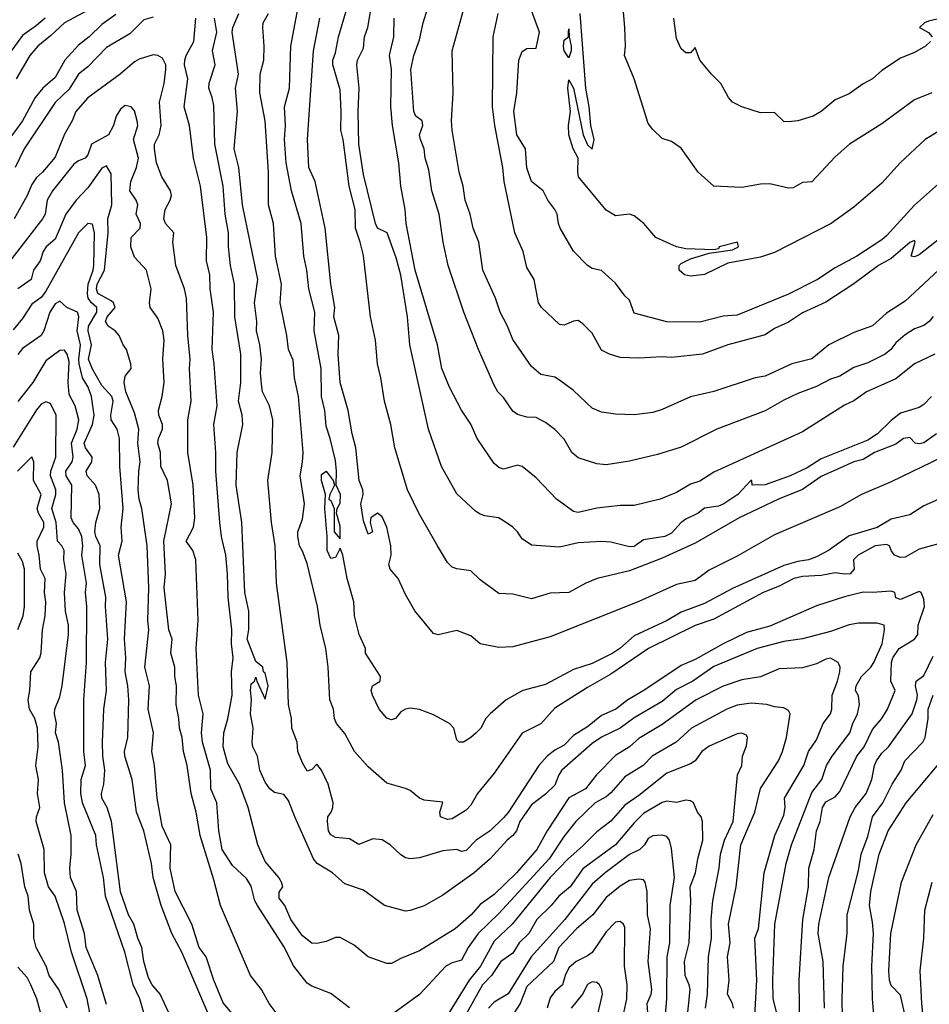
# Model space of a CAD drawing. Header units: metres. Extents: x -46681 to -43747, y -240911 to -237677.
# Tile 436 of 656: x -44839 to -44742, y -239670 to -239564. Entities that reach past the tile are written whole.
import ezdxf

# ---------------------------------------------------------------- set-up
doc = ezdxf.new("R2010")
doc.units = ezdxf.units.M
doc.layers.add('CONTOUR_INDEX', color=1, linetype='Continuous')
doc.layers.add('CONTOUR_INTER', color=3, linetype='Continuous')

msp = doc.modelspace()

# ---------------------------------------------------------------- linework, layer by layer
at = {"layer": 'CONTOUR_INDEX'}
for points, elevation in [([(-44741.25, -239608.52), (-44742.6, -239609.5), (-44743.1, -239609.61), (-44743.55, -239609.52), (-44744.1, -239608.94), (-44744.8, -239609.02), (-44745.6, -239609.64), (-44747.88, -239610.52), (-44749.1, -239611.28), (-44750.1, -239611.52), (-44753.6, -239613.09), (-44755.6, -239614.5), (-44758.18, -239615.52), (-44762.37, -239617.52), (-44767.1, -239620.25), (-44770.6, -239621.84), (-44774.1, -239623.2), (-44777.57, -239624.02), (-44778.78, -239624.52), (-44780.6, -239625.51), (-44782.6, -239625.59), (-44784.6, -239626.19), (-44786.6, -239625.69), (-44788.1, -239625.62), (-44790.1, -239624.16), (-44791.1, -239623.19), (-44792.6, -239622.99), (-44793.1, -239622.8), (-44793.6, -239622.31), (-44794.67, -239620.52), (-44796.67, -239617.02), (-44797.89, -239614.52), (-44799.23, -239610.02), (-44799.65, -239607.52), (-44800.35, -239605.02), (-44800.73, -239602.52), (-44801.1, -239601.02), (-44801.32, -239598.52), (-44801.83, -239596.02), (-44802.6, -239589.45), (-44802.93, -239588.02), (-44803.44, -239586.52), (-44803.48, -239584.52), (-44804.12, -239582.02), (-44804.75, -239577.02), (-44805.03, -239576.02), (-44804.96, -239574.02), (-44805.1, -239571.72), (-44805.87, -239569.02), (-44805.86, -239568.52), (-44805.6, -239567.76), (-44805.26, -239566.02), (-44804.36, -239563.02)], 95), ([(-44829.1, -239563.66), (-44830.6, -239564.7), (-44831.96, -239566.02), (-44833.1, -239566.92), (-44834.54, -239568.52), (-44835.6, -239570.38), (-44836.92, -239571.52), (-44837.74, -239572.52), (-44839.1, -239575.01), (-44842.77, -239580.02)], 90), ([(-44758.1, -239671.53), (-44758.72, -239669.02), (-44758.76, -239667.02), (-44758.56, -239661.02), (-44757.34, -239654.52), (-44756.77, -239652.52), (-44754.6, -239646.92), (-44753.54, -239645.52), (-44753.01, -239644.02), (-44752.42, -239643.02), (-44750.53, -239640.52), (-44750.2, -239639.52), (-44749.69, -239638.52), (-44749.48, -239637.52), (-44749.6, -239636.58), (-44749.91, -239636.02), (-44749.86, -239635.52), (-44749.28, -239634.52), (-44748.29, -239633.52), (-44747.96, -239633.02), (-44747.07, -239631.02), (-44746.81, -239629.52), (-44746.87, -239629.02), (-44747.6, -239628.79), (-44749.6, -239628.81), (-44750.6, -239628.96), (-44752.6, -239629.69), (-44755.6, -239630.47), (-44757.6, -239630.75), (-44760.44, -239631.52), (-44765.1, -239633.42), (-44767.34, -239635.02), (-44769.1, -239635.91), (-44770.6, -239637.18), (-44773.6, -239638.93), (-44775.11, -239640.02), (-44777.1, -239641.01), (-44778.1, -239641.69), (-44781.37, -239644.52), (-44781.69, -239645.02), (-44782.1, -239646.13), (-44783.1, -239647.09), (-44784.6, -239648.25), (-44785.86, -239650.02), (-44786.22, -239651.02), (-44786.59, -239651.52), (-44787.21, -239652.02), (-44789.03, -239654.02), (-44790.73, -239655.52), (-44794.1, -239657.93), (-44796.1, -239659.07), (-44797.6, -239659.56), (-44798.1, -239659.61), (-44800.34, -239659.02), (-44802.6, -239657.38), (-44804.6, -239656.69), (-44805.89, -239655.52), (-44807.53, -239654.52), (-44807.93, -239654.02), (-44809.94, -239649.52), (-44810.6, -239647.78), (-44811.1, -239647.13), (-44812.1, -239646.92), (-44812.6, -239646.53), (-44813.1, -239645.81), (-44813.69, -239644.52), (-44813.95, -239643.02), (-44814.43, -239642.02), (-44814.52, -239641.52), (-44814.38, -239640.02), (-44814.69, -239638.52), (-44814.56, -239637.02), (-44814.7, -239636.02), (-44814.6, -239635.3), (-44814.24, -239635.02), (-44814.1, -239634.59), (-44814.02, -239635.02), (-44813.1, -239636.92), (-44812.8, -239635.52), (-44813.1, -239634.14), (-44813.3, -239634.02), (-44813.38, -239633.52), (-44814.1, -239632.9), (-44815.05, -239630.52), (-44814.86, -239629.52), (-44814.85, -239627.52), (-44815.3, -239625.52), (-44815.62, -239618.02), (-44816.23, -239614.02), (-44816.12, -239610.52), (-44815.5, -239607.52), (-44815.56, -239606.52), (-44815.95, -239605.02), (-44815.71, -239603.02), (-44815.73, -239600.02), (-44816.37, -239596.02), (-44816.4, -239592.52), (-44816.82, -239590.52), (-44817.03, -239588.52), (-44817.04, -239587.02), (-44817.41, -239585.02), (-44817.6, -239582.02), (-44818.51, -239577.52), (-44818.6, -239573.4), (-44818.77, -239572.52), (-44819.15, -239571.52), (-44819.1, -239571), (-44818.46, -239569.02), (-44818.75, -239567.52), (-44818.3, -239565.52), (-44818.52, -239564.02)], 90), ([(-44740.75, -239587.52), (-44743.1, -239589.37), (-44743.6, -239589.59), (-44743.98, -239589.52), (-44743.53, -239588.02), (-44743.6, -239587.83), (-44744.1, -239588.04), (-44746.1, -239589.75), (-44747.47, -239590.52), (-44750.1, -239592.48), (-44753.1, -239594.44), (-44755.6, -239595.58), (-44757.1, -239596.57), (-44758.6, -239597.27), (-44759.6, -239597.94), (-44763.6, -239599.01), (-44766.31, -239600.02), (-44769.6, -239600.35), (-44770.6, -239600.28), (-44773.1, -239600.43), (-44775.1, -239600.35), (-44776.25, -239600.02), (-44777.1, -239599.57), (-44778.1, -239597.77), (-44779.1, -239596.74), (-44779.6, -239596.41), (-44780.1, -239596.47), (-44781.1, -239596.89), (-44781.6, -239596.81), (-44783.52, -239595.02), (-44783.84, -239594.52), (-44784.33, -239592.02), (-44785.1, -239590.72), (-44785.51, -239589.02), (-44786.37, -239587.02), (-44787.53, -239581.52), (-44787.67, -239580.02), (-44788.53, -239575.52), (-44788.77, -239573.52), (-44788.7, -239566.02), (-44788.16, -239563.52)], 100), ([(-44819.25, -239670.52), (-44822.02, -239664.02), (-44823.11, -239662.02), (-44824.26, -239659.02), (-44825.1, -239656.02), (-44825.29, -239654.52), (-44826.09, -239651.02), (-44826.9, -239649.02), (-44827.36, -239645.52), (-44828.12, -239643.02), (-44828.16, -239642.52), (-44827.82, -239641.02), (-44827.7, -239637.02), (-44827.8, -239635.52), (-44828.11, -239634.02), (-44828.01, -239632.52), (-44828.17, -239630.52), (-44827.95, -239626.52), (-44828.83, -239621.52), (-44828.41, -239620.02), (-44828.54, -239618.52), (-44828.3, -239616.52), (-44828.67, -239612.02), (-44828.71, -239609.02), (-44828.96, -239608.02), (-44829.58, -239607.02), (-44829.64, -239606.52), (-44829.37, -239605.02), (-44829.54, -239604.52), (-44830.6, -239603.37), (-44831.6, -239601.61), (-44832.02, -239600.52), (-44831.71, -239599.02), (-44832.05, -239597.52), (-44832.04, -239597.02), (-44831.13, -239595.52), (-44831.12, -239595.02), (-44831.71, -239594.52), (-44832.07, -239594.02), (-44832.14, -239593.52), (-44832.06, -239592.52), (-44831.51, -239591.02), (-44831.46, -239590.52), (-44831.39, -239587.02), (-44831.6, -239586.08), (-44832.1, -239586), (-44833.1, -239587.03), (-44836.6, -239593.25), (-44837.1, -239593.92), (-44838.1, -239594.65), (-44839.1, -239596.18), (-44840.1, -239597.38)], 85), ([(-44839.6, -239629.48), (-44839, -239628.02), (-44838.86, -239627.02), (-44838.86, -239623.02), (-44839.1, -239622.18), (-44839.6, -239621.32)], 80), ([(-44744.69, -239670.52), (-44745.1, -239668.62), (-44746.1, -239667.58), (-44746.27, -239667.02), (-44746.36, -239666.02), (-44746.14, -239662.02), (-44744.98, -239656.52), (-44743.43, -239652.52), (-44741.6, -239649.29)], 95), ([(-44770.34, -239671.52), (-44770.1, -239669.02), (-44770.07, -239664.52), (-44769.79, -239663.02), (-44769.76, -239659.02), (-44769.29, -239656.02), (-44769.6, -239652.92), (-44769.83, -239652.02), (-44770.1, -239651.65), (-44770.6, -239651.48), (-44771.6, -239651.58), (-44772.1, -239651.84), (-44772.5, -239652.52), (-44773.02, -239653.02), (-44774.1, -239653.56), (-44776.73, -239655.52), (-44778.1, -239656.72), (-44781.05, -239660.52), (-44784.63, -239664.52), (-44787.1, -239668.49), (-44788.6, -239669.36), (-44789.2, -239670.02)], 85), ([(-44834.29, -239670.02), (-44835.21, -239668.02), (-44836.23, -239666.52), (-44836.54, -239665.52), (-44837.61, -239663.52), (-44837.89, -239662.52), (-44837.88, -239661.02), (-44838.33, -239659.52), (-44838.48, -239658.02), (-44838.84, -239657.02), (-44839.24, -239654.52), (-44839.54, -239653.52)], 80)]:
    msp.add_lwpolyline(points, dxfattribs=dict(at, elevation=elevation))
at = {"layer": 'CONTOUR_INTER'}
for points, elevation in [([(-44740.1, -239615.14), (-44742.6, -239616.23), (-44744.1, -239617.21), (-44746.1, -239617.65), (-44747.6, -239618.54), (-44750.6, -239619.46), (-44752.81, -239621.02), (-44754.1, -239621.71), (-44754.95, -239622.02), (-44756.1, -239622.2), (-44757.6, -239622.64), (-44763.1, -239625.07), (-44766.1, -239626.68), (-44768.6, -239627.62), (-44770.09, -239628.52), (-44773.6, -239630.14), (-44775.14, -239631.52), (-44775.88, -239632.02), (-44778.1, -239633.1), (-44780.1, -239633.74), (-44783.1, -239635.35), (-44785.54, -239636.02), (-44787.31, -239637.02), (-44789.03, -239638.52), (-44789.49, -239639.02), (-44790.04, -239640.02), (-44790.52, -239640.52), (-44791.1, -239641.04), (-44791.89, -239641.52), (-44792.33, -239641.52), (-44792.6, -239641.27), (-44792.91, -239640.02), (-44793.38, -239639.52), (-44795.1, -239638.62), (-44796.6, -239638.05), (-44797.6, -239637.89), (-44798.1, -239637.99), (-44798.6, -239638.29), (-44799.15, -239639.02), (-44799.6, -239639.16), (-44800.1, -239638.97), (-44800.91, -239638.02), (-44801.63, -239636.52), (-44801.76, -239636.02), (-44801.64, -239635.52), (-44800.8, -239635.02), (-44800.77, -239634.52), (-44802.38, -239632.02), (-44802.38, -239631.52), (-44803.05, -239630.02), (-44803.54, -239628.02), (-44803.61, -239626.52), (-44804.32, -239624.02), (-44804.8, -239621.52), (-44805.1, -239620.77), (-44805.6, -239621.76), (-44806.1, -239621.89), (-44806.49, -239621.02), (-44806.48, -239619.52), (-44806.74, -239616.52), (-44806.65, -239615.02), (-44807.09, -239613.52), (-44807.1, -239612.89), (-44806.6, -239612.54), (-44805.82, -239613.52), (-44805.7, -239614.02), (-44806.2, -239615.02), (-44806.3, -239615.52), (-44806.1, -239615.68), (-44805.72, -239616.52), (-44805.73, -239619.02), (-44805.1, -239619.78), (-44805.1, -239618.42), (-44805.47, -239617.02), (-44805.42, -239616.52), (-44805.1, -239615.95), (-44805.06, -239615.02), (-44805.51, -239614.02), (-44805.46, -239612.52), (-44805.6, -239611.39), (-44806.16, -239609.02), (-44806.6, -239607.71), (-44806.73, -239606.02), (-44807.08, -239604.52), (-44807.13, -239601.52), (-44807.88, -239597.52), (-44807.81, -239595.52), (-44808.45, -239593.02), (-44808.67, -239591.02), (-44808.99, -239589.52), (-44809.27, -239586.02), (-44810.28, -239582.52), (-44810.85, -239579.52), (-44811.04, -239577.02), (-44810.93, -239575.52), (-44811.05, -239573.52), (-44810.52, -239571.52), (-44810.36, -239567.02), (-44809.1, -239560.37)], 93), ([(-44741.77, -239604.52), (-44742.6, -239605.39), (-44743.1, -239605.7), (-44745.1, -239606.32), (-44746.1, -239607.09), (-44747.57, -239608.52), (-44748.6, -239609.21), (-44753.6, -239611.22), (-44755.1, -239612.16), (-44756.91, -239613.02), (-44759.6, -239614), (-44761, -239614.02), (-44761.01, -239613.52), (-44761.12, -239613.52), (-44762.53, -239615.02), (-44764.03, -239616.02), (-44764.6, -239616.29), (-44766.1, -239616.47), (-44766.76, -239617.02), (-44768.1, -239617.65), (-44768.6, -239618.01), (-44769.6, -239619.17), (-44770.33, -239619.52), (-44772.6, -239619.88), (-44773.6, -239620.59), (-44774.1, -239620.62), (-44776.1, -239620.14), (-44777.1, -239620.06), (-44779.6, -239620.2), (-44781.6, -239620.65), (-44784.6, -239620.46), (-44785.6, -239619.77), (-44786.1, -239619.02), (-44786.6, -239618.53), (-44787.6, -239617.83), (-44788.15, -239617.52), (-44789.6, -239617.32), (-44790.1, -239617.14), (-44790.6, -239616.81), (-44792.6, -239614.95), (-44794.23, -239612.02), (-44795.63, -239608.02), (-44797.62, -239599.02), (-44797.88, -239596.02), (-44798.6, -239591.53), (-44799.1, -239589.69), (-44800.04, -239587.02), (-44801.1, -239586.5), (-44801.31, -239586.02), (-44802.6, -239580.77), (-44803.08, -239577.52), (-44803.15, -239574.02), (-44803.05, -239571.52), (-44803.31, -239569.02), (-44803.24, -239568.52), (-44802.6, -239567.23), (-44802.48, -239566.02), (-44802.13, -239565.02), (-44801.64, -239562.02)], 96), ([(-44739.1, -239580.06), (-44743.6, -239584.04), (-44746.6, -239587.35), (-44747.1, -239587.75), (-44749.77, -239589.52), (-44752.1, -239590.75), (-44754, -239592.02), (-44757.1, -239593.59), (-44762.6, -239595.83), (-44764.1, -239595.92), (-44766.6, -239596.59), (-44770.1, -239596.55), (-44773.6, -239595.62), (-44774.1, -239594.22), (-44774.6, -239593.75), (-44775.6, -239592.42), (-44777.1, -239591.04), (-44778.1, -239590.82), (-44778.6, -239590.51), (-44780.1, -239588.97), (-44781.53, -239586.52), (-44781.73, -239586.02), (-44781.85, -239585.02), (-44782.11, -239584.52), (-44782.84, -239583.52), (-44783.37, -239582.52), (-44784.6, -239581.51), (-44785.1, -239580.06), (-44785.25, -239578.02), (-44786.18, -239576.52), (-44786.48, -239574.02), (-44786.19, -239572.02), (-44785.95, -239568.52), (-44785.6, -239567.62), (-44785.1, -239567.3), (-44784.1, -239567.26), (-44783.73, -239565.52), (-44785.04, -239562.02)], 101), ([(-44741.76, -239572.02), (-44743.6, -239572.79), (-44747.1, -239575.35), (-44750.55, -239577.52), (-44752.1, -239578.87), (-44754.6, -239581.57), (-44755.6, -239581.63), (-44756.6, -239582.18), (-44757.1, -239582.24), (-44759.1, -239581.77), (-44760.1, -239581.81), (-44762.1, -239582.17), (-44765.1, -239582.02), (-44766.76, -239580.52), (-44768.6, -239577.96), (-44769.6, -239577.24), (-44770.6, -239576.92), (-44771.6, -239575.96), (-44772.1, -239575.3), (-44773.61, -239570.52), (-44774.65, -239568.02), (-44774.53, -239567.02), (-44774.6, -239565.02), (-44774.86, -239562.02)], 103), ([(-44831.6, -239562.94), (-44834.6, -239564.52), (-44836.1, -239565.94), (-44837.46, -239567.02), (-44838.3, -239568.02), (-44839.76, -239570.52)], 91), ([(-44741.6, -239595.97), (-44742.02, -239596.52), (-44742.6, -239596.92), (-44743.6, -239597.29), (-44744.6, -239597.94), (-44745.6, -239598.78), (-44746.14, -239599.52), (-44746.74, -239600.02), (-44748.6, -239600.93), (-44750.1, -239601.43), (-44751.6, -239602.36), (-44752.6, -239602.67), (-44754.1, -239603.47), (-44756.1, -239604.2), (-44757.6, -239604.91), (-44759.6, -239606.08), (-44764.77, -239608.02), (-44768.6, -239609.94), (-44771.1, -239610.74), (-44774.1, -239611.46), (-44776.6, -239611.84), (-44777.6, -239611.74), (-44779.6, -239611.11), (-44780.28, -239610.52), (-44781.1, -239609.09), (-44782.1, -239608.06), (-44783.1, -239607.31), (-44784.1, -239606.77), (-44785.1, -239606.73), (-44786.1, -239606.46), (-44786.6, -239606.11), (-44787.6, -239604.65), (-44788.19, -239604.02), (-44788.6, -239603.33), (-44790.27, -239599.52), (-44791.84, -239595.52), (-44793.52, -239590.52), (-44794.05, -239588.02), (-44794.49, -239585.02), (-44795.27, -239582.52), (-44795.6, -239580.27), (-44795.97, -239579.02), (-44796.1, -239578.02), (-44796.49, -239577.02), (-44796.58, -239576.52), (-44796.25, -239575.52), (-44796.31, -239575.02), (-44797, -239574.52), (-44797.2, -239574.02), (-44797.53, -239569.52), (-44797.21, -239568.02), (-44796.6, -239566.35), (-44796.2, -239564.52), (-44795.72, -239563.02)], 98), ([(-44740.5, -239590.52), (-44744.6, -239594.32), (-44746.6, -239595.62), (-44748.1, -239596.98), (-44750.1, -239597.67), (-44752.77, -239599.02), (-44754.6, -239600.5), (-44756.72, -239601.02), (-44759.6, -239602.35), (-44760.65, -239602.52), (-44765.1, -239604.01), (-44767.6, -239604.57), (-44770.6, -239605.94), (-44771.6, -239606.26), (-44773.6, -239606.51), (-44775.6, -239606.44), (-44777.1, -239606.22), (-44778.1, -239605.78), (-44780.1, -239603.9), (-44781.6, -239602.77), (-44782.1, -239602.47), (-44783.6, -239602.19), (-44784.6, -239601.33), (-44786.6, -239598.42), (-44787.16, -239597.02), (-44787.95, -239595.52), (-44788.44, -239594.02), (-44789.82, -239591.02), (-44790.23, -239588.02), (-44790.85, -239586.52), (-44791.18, -239585.02), (-44791.71, -239583.52), (-44791.93, -239582.02), (-44792.35, -239580.52), (-44793.11, -239576.02), (-44793.17, -239575.02), (-44793, -239572.02), (-44793.08, -239567.52), (-44791.85, -239563.02)], 99), ([(-44836.68, -239564.02), (-44837.6, -239564.83), (-44839.1, -239565.89), (-44841.1, -239568.64)], 92), ([(-44825.1, -239563.93), (-44826.1, -239564.2), (-44827.6, -239565.7), (-44830.1, -239567.17), (-44832.1, -239569.23), (-44833.08, -239570.02), (-44834.1, -239571.65), (-44835.6, -239573.06), (-44838.92, -239578.02), (-44839.87, -239580.02)], 89), ([(-44760.89, -239674.02), (-44760.47, -239667.02), (-44760.69, -239662.52), (-44760.32, -239661.52), (-44759.69, -239655.52), (-44758.57, -239651.52), (-44757.6, -239649.36), (-44757.46, -239648.52), (-44757.51, -239647.52), (-44755.46, -239644.02), (-44754.95, -239642.52), (-44754.1, -239641.27), (-44753.37, -239639.52), (-44752.6, -239638.49), (-44752.44, -239638.02), (-44752.42, -239636.52), (-44751.84, -239635.02), (-44751.61, -239634.02), (-44751.58, -239633.52), (-44751.79, -239633.02), (-44752.6, -239632.55), (-44753.1, -239632.65), (-44754.1, -239633.16), (-44755.6, -239633.58), (-44758.1, -239633.68), (-44760.1, -239634.55), (-44762.1, -239634.88), (-44764.1, -239635.53), (-44766.99, -239637.02), (-44770.6, -239639.63), (-44773.1, -239641.13), (-44774.1, -239642.03), (-44775.6, -239642.98), (-44777.65, -239645.02), (-44778.83, -239646.52), (-44780.6, -239647.5), (-44782.93, -239651.02), (-44784.03, -239653.02), (-44786.2, -239655.52), (-44788.6, -239657.86), (-44790.1, -239658.92), (-44791.06, -239660.02), (-44792.76, -239661.52), (-44796.6, -239663.86), (-44798.6, -239664.68), (-44799.6, -239665.23), (-44800.1, -239665.23), (-44802.1, -239664.53), (-44803.6, -239663.28), (-44805.1, -239662.45), (-44805.6, -239662.46), (-44806.6, -239662.86), (-44807.6, -239663.07), (-44808.1, -239663.06), (-44809.1, -239662.27), (-44810.35, -239660.52), (-44810.99, -239659.02), (-44811.6, -239658.22), (-44811.6, -239657.61), (-44811.21, -239657.02), (-44811.37, -239656.52), (-44811.64, -239656.02), (-44813.1, -239654.31), (-44813.9, -239652.52), (-44814.92, -239648.52), (-44815.85, -239646.02), (-44817.1, -239643.84), (-44817.61, -239642.02), (-44817.52, -239640.52), (-44817.1, -239639.05), (-44816.64, -239636.52), (-44816.71, -239634.02), (-44816.55, -239632.52), (-44816.72, -239631.02), (-44816.69, -239629.52), (-44817.06, -239626.02), (-44817.13, -239623.52), (-44817.33, -239621.52), (-44817.78, -239619.52), (-44817.98, -239618.02), (-44818.41, -239612.52), (-44818.39, -239610.52), (-44818.59, -239607.52), (-44818.25, -239605.52), (-44818.57, -239601.02), (-44818.79, -239599.52), (-44818.65, -239595.52), (-44819.01, -239593.02), (-44819.03, -239591.52), (-44819.39, -239590.02), (-44819.35, -239587.52), (-44820.02, -239582.02), (-44820.79, -239579.02), (-44821.23, -239575.52), (-44821.77, -239573.52), (-44821.38, -239570.52), (-44821.73, -239569.02), (-44821.7, -239568.52), (-44821.58, -239568.02), (-44820.76, -239566.52), (-44820.55, -239564.02)], 89), ([(-44755.89, -239672.52), (-44755.94, -239667.02), (-44755.57, -239660.52), (-44754.96, -239657.02), (-44754.9, -239655.02), (-44754.35, -239653.02), (-44754.1, -239651.02), (-44753.71, -239650.02), (-44753.46, -239648.52), (-44753.1, -239647.92), (-44752.1, -239647.38), (-44751.6, -239646.81), (-44749.78, -239643.02), (-44749.01, -239642.02), (-44748.1, -239640.17), (-44747.1, -239639.02), (-44746.49, -239638.02), (-44745.69, -239636.02), (-44746.14, -239635.02), (-44746.07, -239633.02), (-44745.94, -239632.52), (-44745.24, -239631.52), (-44743.62, -239630.52), (-44743.26, -239630.02), (-44743.21, -239629.02), (-44742.55, -239627.02), (-44742.6, -239626.24), (-44742.89, -239625.52), (-44743.1, -239625.39), (-44745.1, -239626.27), (-44745.6, -239626.07), (-44745.72, -239625.52), (-44746.1, -239625.37), (-44748.1, -239625.52), (-44749.1, -239625.47), (-44751.1, -239625.98), (-44754.1, -239626.93), (-44759.1, -239629.12), (-44761.6, -239629.8), (-44764.1, -239631), (-44767.1, -239632.67), (-44768.6, -239633.33), (-44772.59, -239636.02), (-44774.29, -239637.02), (-44775.59, -239638.02), (-44777.1, -239638.67), (-44778.6, -239639.9), (-44780.1, -239640.84), (-44781.1, -239641.86), (-44782.1, -239642.41), (-44782.91, -239643.02), (-44783.81, -239644.02), (-44787.1, -239649.05), (-44787.6, -239649.64), (-44789.03, -239651.02), (-44790.54, -239652.02), (-44791.6, -239653.14), (-44792.1, -239653.24), (-44792.6, -239653.04), (-44794.1, -239653.18), (-44796.6, -239653.92), (-44797.6, -239654.01), (-44798.1, -239653.92), (-44798.6, -239653.61), (-44799.75, -239652.52), (-44800.6, -239652), (-44801.6, -239651.88), (-44803.1, -239652.5), (-44804.1, -239651.9), (-44805.6, -239651.75), (-44806.1, -239651.47), (-44806.32, -239651.02), (-44806.43, -239650.02), (-44806.39, -239649.52), (-44806.04, -239649.02), (-44805.88, -239648.52), (-44805.84, -239648.02), (-44806.38, -239646.02), (-44807.1, -239644.53), (-44807.6, -239643.9), (-44808.1, -239644.47), (-44808.6, -239644.65), (-44809.1, -239643.76), (-44809.6, -239642.54), (-44809.68, -239641.52), (-44810.25, -239640.02), (-44810.3, -239639.02), (-44810.61, -239637.52), (-44810.77, -239633.02), (-44811.91, -239624.52), (-44812.04, -239620.52), (-44812.43, -239618.02), (-44812.81, -239613.52), (-44812.35, -239610.52), (-44812.28, -239607.02), (-44812.65, -239605.52), (-44813.39, -239604.02), (-44813.46, -239603.52), (-44813.61, -239602.02), (-44813.51, -239600.52), (-44813.69, -239599.02), (-44814.03, -239597.52), (-44814.01, -239596.52), (-44814.27, -239594.52), (-44813.9, -239592.02), (-44815.55, -239584.02), (-44815.93, -239580.02), (-44816.44, -239578.02), (-44816.08, -239574.02), (-44816.28, -239571.52), (-44815.96, -239570.02), (-44816.64, -239565.52), (-44816.59, -239565.02), (-44815.94, -239563.52)], 91), ([(-44739.6, -239619.9), (-44743.1, -239620.87), (-44744.6, -239621.74), (-44745.1, -239621.77), (-44745.76, -239621.52), (-44746.12, -239621.02), (-44746.29, -239620.52), (-44746.6, -239620.36), (-44747.81, -239620.52), (-44749.65, -239621.52), (-44750.14, -239622.02), (-44750.07, -239623.02), (-44750.5, -239623.52), (-44751.1, -239623.56), (-44752.1, -239623.4), (-44753.6, -239623.7), (-44755.6, -239623.79), (-44756.53, -239624.02), (-44758.1, -239624.84), (-44759.81, -239625.52), (-44765.1, -239628.36), (-44767.1, -239629.04), (-44772.07, -239631.52), (-44776.1, -239634.27), (-44778.6, -239635.69), (-44782.1, -239637.91), (-44783.6, -239639.59), (-44785.6, -239640.58), (-44788.6, -239644.87), (-44790.37, -239647.02), (-44791.1, -239648.28), (-44791.6, -239648.82), (-44793.1, -239649.73), (-44793.6, -239649.8), (-44794.35, -239649.52), (-44794.42, -239649.02), (-44794.1, -239647.96), (-44796.1, -239647.75), (-44796.6, -239647.54), (-44797.6, -239646.71), (-44798.1, -239646.48), (-44800.1, -239645.92), (-44802.1, -239644.19), (-44803.55, -239642.52), (-44804.6, -239640.62), (-44805.48, -239639.52), (-44805.68, -239639.02), (-44805.8, -239638.02), (-44806.18, -239637.02), (-44806.36, -239633.52), (-44806.63, -239631.52), (-44807.21, -239629.02), (-44807.5, -239627.02), (-44808.6, -239622.42), (-44809.1, -239621.09), (-44809.43, -239620.52), (-44809.61, -239619.52), (-44809.62, -239619.02), (-44809.1, -239617.65), (-44808.9, -239616.02), (-44809.37, -239613.02), (-44809.1, -239611.58), (-44809.05, -239610.52), (-44809.55, -239604.52), (-44809.99, -239602.52), (-44810.1, -239600.65), (-44810.62, -239599.52), (-44810.78, -239598.02), (-44811.52, -239594.52), (-44811.37, -239592.52), (-44811.99, -239589.52), (-44812.21, -239586.02), (-44812.75, -239584.02), (-44812.75, -239580.52), (-44813.12, -239575.02), (-44813.68, -239572.02), (-44813.66, -239570.02), (-44813.26, -239568.52), (-44813.22, -239567.02), (-44813.38, -239565.02), (-44813.31, -239564.52), (-44812.77, -239563.52)], 92), ([(-44740.66, -239611.02), (-44746.1, -239613.68), (-44749.28, -239615.02), (-44751.6, -239616.34), (-44758.6, -239619.35), (-44762.6, -239621.61), (-44765.6, -239623.13), (-44767.1, -239624.24), (-44769.1, -239624.67), (-44773.1, -239626.47), (-44782.6, -239630.27), (-44786.6, -239631.32), (-44788.1, -239631.42), (-44790.1, -239631), (-44791.1, -239630.16), (-44792.6, -239629.58), (-44794.6, -239630.06), (-44795.1, -239629.89), (-44797.1, -239627.46), (-44798.1, -239625.72), (-44798.88, -239624.02), (-44799.73, -239623.02), (-44799.88, -239622.52), (-44799.61, -239621.52), (-44799.65, -239620.52), (-44800.08, -239618.52), (-44800.6, -239617.4), (-44801.1, -239617.03), (-44801.79, -239617.52), (-44801.89, -239618.02), (-44801.62, -239619.02), (-44802.1, -239619.27), (-44802.6, -239617.83), (-44802.89, -239616.02), (-44802.62, -239615.02), (-44802.67, -239614.52), (-44803.05, -239613.52), (-44803.4, -239610.02), (-44803.8, -239608.52), (-44804.24, -239606.02), (-44805.07, -239603.02), (-44805.31, -239600.02), (-44805.23, -239598.02), (-44805.78, -239596.02), (-44805.67, -239595.02), (-44806.09, -239592.52), (-44806.69, -239586.52), (-44807.75, -239581.52), (-44808.45, -239580.02), (-44808.59, -239577.02), (-44807.93, -239567.52), (-44807.27, -239564.02)], 94), ([(-44741.42, -239600.02), (-44743.6, -239601.04), (-44745.6, -239602.66), (-44748.73, -239604.02), (-44750.1, -239604.99), (-44751.1, -239605.46), (-44755.6, -239608.32), (-44765.1, -239612.65), (-44766.6, -239613.58), (-44767.6, -239613.93), (-44769.1, -239614.82), (-44770.82, -239615.52), (-44773.6, -239616.21), (-44775.1, -239616.21), (-44777.6, -239616.5), (-44779.6, -239616.95), (-44780.1, -239616.84), (-44781.93, -239615.52), (-44784.1, -239613.23), (-44785.6, -239612.01), (-44786.1, -239611.88), (-44787.6, -239612.31), (-44788.1, -239612.14), (-44788.6, -239611.71), (-44790.43, -239609.02), (-44791.1, -239607.49), (-44792.1, -239606), (-44793.38, -239603.52), (-44794.21, -239601.52), (-44794.66, -239599.02), (-44797.07, -239591.02), (-44798.02, -239586.02), (-44798.12, -239584.52), (-44798.58, -239582.02), (-44798.8, -239579.52), (-44799.48, -239575.52), (-44799.66, -239573.52), (-44799.58, -239569.52), (-44799.82, -239568.02), (-44799.34, -239566.02), (-44799.29, -239564.02)], 97), ([(-44741.1, -239576.22), (-44742.48, -239577.02), (-44745.15, -239579.52), (-44747.1, -239581.71), (-44750.1, -239584.27), (-44752.51, -239586.02), (-44758.6, -239589.13), (-44760.1, -239589.62), (-44763.6, -239590.27), (-44766.1, -239591.47), (-44767.6, -239591.66), (-44768.22, -239591.52), (-44768.81, -239591.02), (-44768.81, -239590.52), (-44768.6, -239590.3), (-44767.6, -239589.81), (-44765.6, -239589.2), (-44763.1, -239588.84), (-44762.44, -239588.52), (-44762.57, -239588.02), (-44764.52, -239588.52), (-44764.6, -239588.72), (-44765.1, -239588.83), (-44768.1, -239588.74), (-44769.1, -239588.52), (-44771.28, -239587.52), (-44772.58, -239586.02), (-44773.6, -239585.18), (-44774.1, -239585.01), (-44775.6, -239585.19), (-44776.6, -239584.58), (-44779.56, -239581.02), (-44779.66, -239580.52), (-44779.6, -239579.02), (-44780.15, -239578.02), (-44780.6, -239576.52), (-44780.64, -239575.52), (-44780.44, -239574.02), (-44780.71, -239571.52), (-44780.6, -239570.65), (-44780.09, -239571.52), (-44779.09, -239576.52), (-44778.6, -239577.6), (-44778.1, -239578.05), (-44777.89, -239577.02), (-44778.25, -239575.52), (-44778.43, -239573.52), (-44778.77, -239571.52), (-44779.38, -239563.52)], 102), ([(-44741.91, -239566.52), (-44742.42, -239567.02), (-44743.6, -239567.71), (-44745.1, -239568.3), (-44747.1, -239569.62), (-44748.1, -239570.53), (-44749.1, -239571.07), (-44750.6, -239572.12), (-44752.1, -239572.77), (-44753.6, -239574.04), (-44754.46, -239574.52), (-44756.1, -239575.03), (-44757.1, -239575.14), (-44757.6, -239575.08), (-44758.6, -239574.13), (-44760.1, -239574.17), (-44762.1, -239573.51), (-44763.1, -239573.01), (-44763.53, -239572.52), (-44764.32, -239571.02), (-44765.35, -239570.02), (-44766.59, -239568.52), (-44767.1, -239567.16), (-44767.6, -239567.74), (-44768.1, -239567.75), (-44768.6, -239567.31), (-44769.1, -239566.2), (-44769.35, -239564.02)], 104), ([(-44740.1, -239563.91), (-44742.1, -239564.35), (-44742.54, -239564.52), (-44743.06, -239565.02), (-44742.1, -239565.56), (-44741.73, -239566.02)], 104), ([(-44780.66, -239565.52), (-44780.6, -239565.19), (-44780.58, -239566.02), (-44780.36, -239567.02), (-44780.36, -239567.52), (-44780.6, -239568.27), (-44781.1, -239567.53), (-44781.17, -239567.02), (-44781.1, -239566.39), (-44780.64, -239566.02), (-44780.66, -239565.52)], 102), ([(-44804.1, -239669.96), (-44806.1, -239668.45), (-44808.1, -239667.67), (-44808.6, -239667.33), (-44810.06, -239665.52), (-44811.1, -239663.42), (-44813.94, -239659.02), (-44814.22, -239658.52), (-44814.6, -239656.94), (-44815.1, -239656.14), (-44816.6, -239654.75), (-44817.72, -239653.02), (-44818.08, -239651.02), (-44818.29, -239648.02), (-44818.93, -239646.52), (-44818.98, -239644.52), (-44819.81, -239641.52), (-44819.92, -239640.52), (-44819.76, -239638.52), (-44820.24, -239636.52), (-44820.51, -239631.52), (-44820.29, -239628.52), (-44820.55, -239622.02), (-44820.86, -239621.02), (-44821.58, -239620.02), (-44820.79, -239618.52), (-44820.64, -239617.52), (-44820.82, -239614.02), (-44821.4, -239610.52), (-44821.39, -239607.02), (-44821.03, -239605.02), (-44821.21, -239601.52), (-44821.14, -239600.52), (-44821.39, -239598.02), (-44821.54, -239594.02), (-44821.76, -239593.02), (-44822.67, -239590.52), (-44822.98, -239588.02), (-44822.88, -239587.02), (-44823.79, -239586.02), (-44823.95, -239585.52), (-44823.82, -239584.52), (-44823.27, -239583.52), (-44823.14, -239583.02), (-44823.24, -239582.52), (-44824.19, -239581.02), (-44824.74, -239579.52), (-44824.96, -239578.02), (-44824.95, -239577.52), (-44824.45, -239576.52), (-44824.26, -239575.52), (-44824.41, -239573.02), (-44823.91, -239571.02), (-44823.74, -239569.52), (-44823.75, -239569.02), (-44824.1, -239568.31), (-44824.6, -239568.02), (-44825.1, -239567.95), (-44826.6, -239568.43), (-44827.1, -239568.72), (-44828.64, -239570.02), (-44832.1, -239572.57), (-44833.38, -239574.02), (-44833.77, -239575.02), (-44834.6, -239576.47), (-44835.6, -239578.9), (-44836.95, -239580.52), (-44837.6, -239581.1), (-44838.1, -239581.84), (-44838.6, -239583.02), (-44839.99, -239585.52)], 88), ([(-44811.6, -239670.95), (-44812.7, -239669.52), (-44813.49, -239668.02), (-44814.67, -239666.52), (-44817.89, -239659.02), (-44818.6, -239656.27), (-44820.07, -239651.52), (-44820.5, -239649.02), (-44821.04, -239647.02), (-44821.46, -239644.02), (-44821.87, -239642.52), (-44822.01, -239641.02), (-44822.28, -239640.02), (-44822.34, -239639.02), (-44822.65, -239637.52), (-44822.61, -239635.52), (-44822.8, -239634.52), (-44822.8, -239633.52), (-44823.2, -239632.02), (-44823.05, -239630.52), (-44823.43, -239629.52), (-44823.91, -239625.02), (-44823.78, -239623.52), (-44823.95, -239620.02), (-44823.15, -239616.02), (-44823.56, -239613.52), (-44824.27, -239612.02), (-44824.32, -239610.52), (-44824.6, -239609.52), (-44824.53, -239609.02), (-44824.11, -239608.02), (-44824.12, -239607.52), (-44824.5, -239606.52), (-44824.53, -239606.02), (-44824.13, -239604.52), (-44823.91, -239603.02), (-44824.08, -239600.52), (-44823.92, -239598.52), (-44824.06, -239597.52), (-44824.6, -239596.14), (-44825.41, -239595.02), (-44825.48, -239594.52), (-44825.32, -239593.02), (-44825.81, -239591.02), (-44827.1, -239589.62), (-44827.5, -239588.52), (-44827.45, -239587.52), (-44826.5, -239586.52), (-44826.47, -239586.02), (-44826.92, -239585.02), (-44826.75, -239584.02), (-44826.91, -239583.52), (-44827.59, -239582.52), (-44827.5, -239581.52), (-44826.87, -239580.02), (-44826.68, -239579.02), (-44827.19, -239577.02), (-44826.74, -239575.52), (-44826.81, -239575.02), (-44827.1, -239573.97), (-44827.46, -239573.52), (-44828.1, -239573.4), (-44828.6, -239573.76), (-44829.08, -239574.52), (-44829.34, -239575.52), (-44829.9, -239576.52), (-44831.69, -239577.52), (-44832.1, -239578.65), (-44832.38, -239579.02), (-44833.1, -239579.31), (-44833.6, -239579.68), (-44835.86, -239582.52), (-44836.44, -239583.52), (-44836.66, -239585.02), (-44836.96, -239585.52), (-44840.6, -239590.22)], 87), ([(-44815.85, -239671.52), (-44817.6, -239669.43), (-44818.6, -239667.02), (-44819.43, -239664.52), (-44820.17, -239663.52), (-44820.96, -239661.02), (-44822.75, -239657.52), (-44823.29, -239655.02), (-44823.22, -239652.52), (-44824.15, -239650.52), (-44824.69, -239647.52), (-44824.97, -239644.02), (-44825.23, -239642.52), (-44825.05, -239640.52), (-44825.62, -239638.02), (-44825.49, -239635.52), (-44826, -239633.52), (-44825.56, -239629.52), (-44825.68, -239628.52), (-44825.57, -239625.02), (-44825.75, -239620.52), (-44826.3, -239616.52), (-44826.6, -239615.51), (-44826.72, -239614.52), (-44826.65, -239612.52), (-44826.49, -239611.52), (-44826.73, -239609.52), (-44826.63, -239608.02), (-44827.1, -239606.27), (-44828.02, -239604.02), (-44828.22, -239603.02), (-44828.1, -239602.36), (-44827.45, -239601.52), (-44827.5, -239601.02), (-44827.97, -239599.52), (-44828.32, -239599.02), (-44828.74, -239598.02), (-44829.18, -239597.52), (-44829.93, -239597.02), (-44830.21, -239596.52), (-44830.04, -239596.02), (-44829.17, -239595.02), (-44829.34, -239594.52), (-44829.6, -239594.28), (-44831.02, -239593.52), (-44831.16, -239593.02), (-44831.08, -239592.52), (-44830.32, -239591.02), (-44829.93, -239587.02), (-44829.96, -239585.52), (-44829.51, -239584.02), (-44829.6, -239580.71), (-44830.1, -239579.86), (-44830.6, -239580.1), (-44832.1, -239582.2), (-44833.33, -239583.52), (-44834.44, -239585.02), (-44835.6, -239587.71), (-44836.56, -239588.52), (-44836.89, -239589.02), (-44837.19, -239590.02), (-44837.9, -239591.02), (-44838.15, -239592.02), (-44839.6, -239593.01)], 86), ([(-44823.44, -239670.52), (-44824.35, -239668.52), (-44825.22, -239667.52), (-44825.6, -239666.78), (-44826.1, -239665.02), (-44826.3, -239663.52), (-44826.75, -239662.52), (-44827.17, -239661.02), (-44827.73, -239660.02), (-44828.6, -239657.56), (-44829.57, -239650.02), (-44830.03, -239648.52), (-44830.58, -239647.52), (-44830.65, -239647.02), (-44830.39, -239646.02), (-44830.27, -239644.52), (-44830.48, -239643.02), (-44830.52, -239641.52), (-44830.4, -239638.02), (-44830.11, -239636.02), (-44830.22, -239633.02), (-44829.96, -239630.52), (-44830.2, -239627.02), (-44830.16, -239626.02), (-44830.81, -239622.52), (-44830.76, -239620.52), (-44831.25, -239619.52), (-44831.34, -239619.02), (-44831.25, -239618.02), (-44830.82, -239616.52), (-44830.89, -239615.02), (-44831.29, -239614.02), (-44832.15, -239613.02), (-44832.26, -239612.52), (-44831.68, -239611.52), (-44831.64, -239611.02), (-44832.36, -239610.02), (-44832.47, -239609.52), (-44831.59, -239607.52), (-44831.43, -239606.52), (-44831.7, -239604.52), (-44832.06, -239603.52), (-44832.66, -239602.52), (-44833.01, -239601.02), (-44833.07, -239600.52), (-44832.88, -239599.02), (-44833.25, -239597.52), (-44833.07, -239596.02), (-44833.19, -239595.52), (-44834.35, -239595.02), (-44835.1, -239594.33), (-44835.6, -239594.61), (-44836.18, -239595.52), (-44836.79, -239597.52), (-44837.1, -239597.99), (-44839.1, -239599.4), (-44839.6, -239600.04)], 84), ([(-44825.81, -239671.52), (-44826.53, -239669.02), (-44827.25, -239667.52), (-44828.14, -239664.02), (-44830.19, -239658.02), (-44830.42, -239656.02), (-44831.15, -239652.52), (-44831.25, -239651.52), (-44832.66, -239648.02), (-44832.83, -239647.02), (-44832.82, -239645.52), (-44832.34, -239644.02), (-44832.52, -239642.52), (-44832.53, -239637.02), (-44832.23, -239633.02), (-44832.21, -239627.02), (-44832.33, -239625.52), (-44832.24, -239624.52), (-44832.73, -239621.52), (-44832.63, -239620.52), (-44832.75, -239619.52), (-44833.1, -239618.69), (-44833.68, -239618.02), (-44833.87, -239617.52), (-44833.82, -239614.02), (-44834.42, -239613.02), (-44834.46, -239612.52), (-44833.78, -239611.52), (-44833.67, -239611.02), (-44833.86, -239609.52), (-44833.24, -239608.02), (-44833.06, -239607.02), (-44833.44, -239605.52), (-44834.1, -239604.31), (-44834.21, -239603.02), (-44834.1, -239600.77), (-44834.31, -239600.02), (-44834.6, -239599.59), (-44835.1, -239599.6), (-44836.6, -239600.7), (-44837.99, -239603.02), (-44839.6, -239605.08)], 83), ([(-44830.1, -239669.62), (-44831.04, -239666.52), (-44832.28, -239663.52), (-44832.44, -239662.02), (-44833.22, -239659.52), (-44833.32, -239657.52), (-44833.95, -239656.02), (-44834.02, -239655.02), (-44833.88, -239653.52), (-44833.88, -239651.52), (-44834.6, -239648.02), (-44834.8, -239644.52), (-44835.24, -239641.52), (-44835.55, -239640.52), (-44835.46, -239639.52), (-44835.66, -239638.52), (-44835.63, -239638.02), (-44835.1, -239636.69), (-44834.83, -239635.52), (-44834.15, -239630.02), (-44834.17, -239629.02), (-44834.5, -239627.52), (-44834.6, -239625.52), (-44834.4, -239623.52), (-44834.66, -239622.02), (-44834.64, -239621.02), (-44834.87, -239620.52), (-44835.33, -239620.02), (-44835.48, -239618.02), (-44835.94, -239616.52), (-44835.52, -239615.02), (-44835.51, -239614.52), (-44836.1, -239613.02), (-44836.05, -239612.52), (-44835.51, -239611.02), (-44835.49, -239606.52), (-44836.1, -239605.27), (-44836.6, -239605.09), (-44837.1, -239605.36), (-44837.6, -239605.95), (-44840.1, -239609.97)], 82), ([(-44831.88, -239670.52), (-44832.18, -239669.02), (-44833.83, -239664.02), (-44834.6, -239660.94), (-44835.58, -239658.02), (-44836.3, -239657.02), (-44836.74, -239655.52), (-44836.76, -239653.02), (-44837.64, -239650.02), (-44837.6, -239649.52), (-44837.25, -239648.52), (-44837.5, -239647.02), (-44837.38, -239645.52), (-44837.67, -239644.02), (-44837.4, -239642.02), (-44837.49, -239640.02), (-44837.77, -239639.02), (-44838.35, -239638.02), (-44838.49, -239637.02), (-44838.3, -239636.02), (-44838.18, -239634.02), (-44837.23, -239632.52), (-44837.1, -239631.97), (-44836.96, -239629.52), (-44836.68, -239628.02), (-44836.58, -239626.52), (-44836.74, -239625.52), (-44836.68, -239624.02), (-44837.15, -239623.02), (-44837.29, -239621.52), (-44837.53, -239620.52), (-44837.52, -239620.02), (-44836.81, -239618.52), (-44836.81, -239618.02), (-44837.39, -239617.02), (-44837.51, -239616.52), (-44837.08, -239615.02), (-44837.91, -239613.52), (-44837.86, -239611.52), (-44838.1, -239611), (-44839.62, -239612.52)], 81), ([(-44753.24, -239670.02), (-44753.4, -239665.02), (-44753.93, -239662.02), (-44753.84, -239661.02), (-44752.79, -239656.02), (-44750.49, -239649.52), (-44749.95, -239648.52), (-44748.77, -239647.02), (-44748.19, -239645.52), (-44747.9, -239644.02), (-44747.66, -239643.52), (-44747.1, -239642.73), (-44746.39, -239642.02), (-44743.86, -239638.52), (-44743.34, -239637.02), (-44743.29, -239636.52), (-44743.51, -239635.52), (-44743.41, -239635.02), (-44742.6, -239634.41), (-44741.6, -239632.34)], 92), ([(-44751.25, -239675.02), (-44751.36, -239669.02), (-44751.23, -239665.52), (-44750.82, -239662.02), (-44750.8, -239660.02), (-44749.6, -239655.26), (-44749.3, -239653.52), (-44748.6, -239651.64), (-44748.09, -239649.52), (-44747, -239648.02), (-44745.99, -239646.02), (-44745.03, -239644.52), (-44744.65, -239643.52), (-44742.73, -239641.52), (-44742.46, -239641.02), (-44742.15, -239639.02), (-44742.16, -239638.02), (-44741.61, -239636.52)], 93), ([(-44762.99, -239670.02), (-44763.1, -239669.52), (-44763.64, -239668.52), (-44763.44, -239667.02), (-44763.61, -239664.52), (-44763.35, -239663.02), (-44763.52, -239661.02), (-44762.71, -239657.02), (-44762.18, -239652.52), (-44760.68, -239649.02), (-44760.1, -239646.48), (-44758.18, -239643.52), (-44757.72, -239642.52), (-44757.32, -239641.02), (-44756.93, -239638.52), (-44757.1, -239638.15), (-44757.6, -239637.85), (-44758.6, -239637.77), (-44759.41, -239637.52), (-44761.1, -239637.36), (-44762.6, -239637.58), (-44763.69, -239638.02), (-44767.46, -239640.02), (-44769.13, -239641.52), (-44771.68, -239643.02), (-44772.64, -239644.02), (-44774.6, -239645.26), (-44776.1, -239646.95), (-44776.6, -239647.39), (-44777.79, -239648.02), (-44779.85, -239650.02), (-44781.1, -239651.59), (-44782.71, -239654.02), (-44788.1, -239659.88), (-44790.3, -239662.02), (-44791.4, -239663.52), (-44792.1, -239664.86), (-44793.1, -239665.15), (-44793.79, -239665.52), (-44796.6, -239668.54), (-44799.6, -239670.71)], 88), ([(-44765.99, -239670.02), (-44765.75, -239668.52), (-44765.64, -239664.52), (-44765.34, -239662.52), (-44765.36, -239660.52), (-44765.19, -239658.52), (-44764.53, -239655.02), (-44764.38, -239653.52), (-44763.94, -239652.02), (-44763, -239650.02), (-44762.55, -239645.02), (-44762.09, -239644.02), (-44762, -239643.02), (-44761.6, -239641.92), (-44761.47, -239641.02), (-44761.6, -239640.77), (-44762.1, -239640.57), (-44762.6, -239640.65), (-44765.6, -239641.96), (-44766.37, -239642.52), (-44767.1, -239643.52), (-44767.6, -239643.84), (-44770.1, -239644.85), (-44773.1, -239647.25), (-44774.6, -239648.28), (-44776.1, -239649.99), (-44777.6, -239651.12), (-44779.1, -239652.64), (-44780.69, -239654.02), (-44782.6, -239656.04), (-44786.67, -239661.02), (-44788.6, -239662.83), (-44790.06, -239665.52), (-44791.26, -239667.02), (-44793.6, -239670.76)], 87), ([(-44747.65, -239674.52), (-44748.09, -239669.02), (-44748.18, -239665.52), (-44748, -239662.02), (-44748.1, -239660.8), (-44748.44, -239659.02), (-44748.29, -239657.52), (-44747.4, -239653.52), (-44746.44, -239651.02), (-44744.49, -239648.02), (-44739.9, -239642.52)], 94), ([(-44767.98, -239671.52), (-44767.63, -239668.02), (-44767.71, -239667.52), (-44768.15, -239666.52), (-44768.21, -239665.02), (-44767.73, -239663.02), (-44767.55, -239658.52), (-44767.61, -239657.02), (-44767.06, -239655.52), (-44766.81, -239654.02), (-44766.27, -239652.02), (-44766.29, -239650.02), (-44766.44, -239649.52), (-44766.82, -239649.02), (-44767.28, -239648.02), (-44767.6, -239647.81), (-44768.1, -239647.76), (-44769.1, -239648), (-44770.1, -239647.85), (-44770.6, -239648.01), (-44772.6, -239649.18), (-44773.6, -239650.17), (-44775.6, -239652.52), (-44779.1, -239655.08), (-44780.47, -239657.02), (-44781.69, -239658.02), (-44782.5, -239659.02), (-44784.05, -239660.52), (-44784.88, -239662.02), (-44785.91, -239663.02), (-44786.6, -239664.11), (-44787.9, -239665.02), (-44788.87, -239666.52), (-44789.86, -239667.52), (-44791.53, -239670.52)], 86), ([(-44771.96, -239673.02), (-44772.23, -239669.52), (-44771.78, -239668.52), (-44771.73, -239668.02), (-44772.12, -239665.02), (-44771.87, -239661.52), (-44772.18, -239660.02), (-44772.23, -239657.52), (-44772.43, -239656.52), (-44772.6, -239656.26), (-44773.1, -239656.21), (-44774.1, -239656.36), (-44775.1, -239656.95), (-44776.6, -239658.17), (-44778.05, -239660.02), (-44779.77, -239661.52), (-44781.68, -239663.52), (-44782.25, -239665.02), (-44785.1, -239667.7), (-44785.8, -239669.52), (-44786.47, -239670.52)], 84), ([(-44742.48, -239673.02), (-44742.83, -239669.52), (-44743, -239666.02), (-44742.61, -239662.52), (-44742.49, -239659.52), (-44741.7, -239656.52)], 96), ([(-44774.71, -239670.52), (-44774.39, -239669.02), (-44774.35, -239667.52), (-44774.64, -239665.52), (-44774.6, -239661.38), (-44774.76, -239661.02), (-44775.1, -239660.73), (-44775.6, -239660.79), (-44776.6, -239661.83), (-44778.1, -239664.04), (-44778.6, -239664.42), (-44779.83, -239665.02), (-44780.6, -239665.71), (-44781, -239666.52), (-44781.29, -239667.52), (-44782.1, -239668.22), (-44782.6, -239668.92), (-44782.91, -239670.02)], 83), ([(-44836.87, -239671.52), (-44837.57, -239669.02), (-44838.18, -239667.52), (-44838.6, -239666.74), (-44839.6, -239665.63)], 79), ([(-44777.47, -239670.52), (-44777.02, -239668.52), (-44777.07, -239668.02), (-44777.32, -239667.52), (-44777.6, -239667.25), (-44778.1, -239667.18), (-44778.6, -239667.49), (-44779.15, -239668.52), (-44780.34, -239670.02)], 82)]:
    msp.add_lwpolyline(points, dxfattribs=dict(at, elevation=elevation))

doc.saveas('drawing.dxf')
